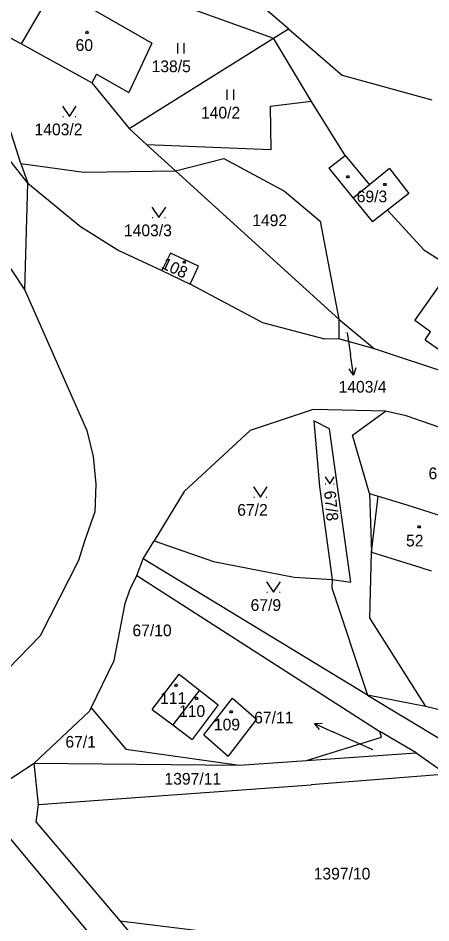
# Model space of a CAD drawing. Extents: x -852001 to -842497, y -1063614 to -1052182.
# Drawn here: x -849276.2 to -849216.3, y -1056255.4 to -1056124 of the extents above; entities that cross this region are included whole.
import ezdxf

# ---------------------------------------------------------------- set-up
doc = ezdxf.new("R2010")
doc.units = 0
for name, color, linetype in [('Default', 7, 'Continuous'), ('KN_HRANICE', 7, 'Continuous'), ('KN_KULTURY', 7, 'Continuous'), ('KN_PARCELY', 7, 'Continuous'), ('KN_SLUCKY', 7, 'Continuous')]:
    doc.layers.add(name, color=color, linetype=linetype)

# ---------------------------------------------------------------- blocks, each defined once
blk = doc.blocks.new('306')
at = {"layer": 'Default'}
for p, q in [((-0.5, 1.5), (-0.5, 0)), ((0.5, 0), (0.5, 1.5))]:
    blk.add_line(p, q, dxfattribs=at)
blk = doc.blocks.new('314')
at = {"layer": 'Default'}
for p, q in [((-0.95, 0), (-0.85, 0)), ((0.85, 0), (0.95, 0))]:
    blk.add_line(p, q, dxfattribs=at)
blk.add_lwpolyline([(-1, 1.5), (0, 0), (1, 1.5)], dxfattribs=at)
blk = doc.blocks.new('NAHRADNI_SYMBOL')
at = {"layer": 'Default'}
blk.add_lwpolyline([(0.09, 0.15), (0.18, 0), (0.09, -0.15), (-0.09, -0.15), (-0.18, 0), (-0.09, 0.15), (0.09, 0.15)], dxfattribs=at)
blk = doc.blocks.new('10292')
at = {"layer": 'Default'}
blk.add_line((0, 3), (0, 0), dxfattribs=at)
blk.add_lwpolyline([(-0.5, 2), (0, 3), (0.5, 2)], dxfattribs=at)
blk = doc.blocks.new('402')
at = {"layer": 'Default'}
blk.add_lwpolyline([(0.09, 0.15), (0.18, 0), (0.09, -0.15), (-0.09, -0.15), (-0.18, 0), (-0.09, 0.15), (0.09, 0.15)], dxfattribs=at)

msp = doc.modelspace()

# ---------------------------------------------------------------- linework, layer by layer
at = {"layer": 'KN_HRANICE'}
for p, q in [((-849282.78, -1056111.19), (-849239.16, -1056126.97)), ((-849270.99, -1056119.57), (-849275.8, -1056127.79)), ((-849256.82, -1056127.68), (-849270.99, -1056119.57)), ((-849236.99, -1056125.61), (-849242.85, -1056120.56)), ((-849275.8, -1056127.79), (-849280.97, -1056125.03)), ((-849239.16, -1056126.97), (-849236.99, -1056125.61)), ((-849236.99, -1056125.61), (-849229.16, -1056132.38)), ((-849274.83, -1056148), (-849291.12, -1056127.37)), ((-849265.54, -1056133.45), (-849275.8, -1056127.79)), ((-849256.82, -1056127.68), (-849260.15, -1056134.84)), ((-849260.1, -1056140.07), (-849239.16, -1056126.97)), ((-849233.63, -1056136.15), (-849239.16, -1056126.97)), ((-849264.86, -1056132.18), (-849265.54, -1056133.45)), ((-849264.86, -1056132.18), (-849260.15, -1056134.84)), ((-849216.14, -1056135.95), (-849229.16, -1056132.38)), ((-849265.54, -1056133.45), (-849260.1, -1056140.07)), ((-849233.63, -1056136.15), (-849239.63, -1056136.86)), ((-849239.63, -1056136.86), (-849239.55, -1056143.19)), ((-849228.75, -1056143.99), (-849233.63, -1056136.15)), ((-849275.85, -1056145.17), (-849277.82, -1056138.91)), ((-849257.53, -1056142.43), (-849260.1, -1056140.07)), ((-849253.4, -1056146.22), (-849257.53, -1056142.43)), ((-849239.55, -1056143.19), (-849257.53, -1056142.43)), ((-849253.4, -1056146.22), (-849246.38, -1056144.42)), ((-849246.38, -1056144.42), (-849237.58, -1056149.18)), ((-849228.75, -1056143.99), (-849225.23, -1056148.27)), ((-849275.85, -1056145.17), (-849266.67, -1056146.43)), ((-849275.85, -1056145.17), (-849274.83, -1056148)), ((-849222.3, -1056145.89), (-849225.23, -1056148.27)), ((-849222.3, -1056145.89), (-849219.52, -1056149.53)), ((-849266.67, -1056146.43), (-849253.4, -1056146.22)), ((-849253.4, -1056146.22), (-849229.69, -1056167.78)), ((-849275.26, -1056163.54), (-849274.83, -1056148)), ((-849274.83, -1056148), (-849267.18, -1056154.29)), ((-849237.58, -1056149.18), (-849232.38, -1056153.52)), ((-849219.52, -1056149.53), (-849222.61, -1056151.92)), ((-849283.41, -1056151.23), (-849275.26, -1056163.54)), ((-849222.61, -1056151.92), (-849217.32, -1056157.67)), ((-849232.38, -1056153.52), (-849229.69, -1056167.78)), ((-849267.18, -1056154.29), (-849261.61, -1056157.77)), ((-849261.61, -1056157.77), (-849255.36, -1056160.68)), ((-849217.32, -1056157.67), (-849213.24, -1056160.29)), ((-849254.1, -1056158.17), (-849255.36, -1056160.68)), ((-849250.02, -1056160.08), (-849254.1, -1056158.17)), ((-849251.27, -1056162.69), (-849250.02, -1056160.08)), ((-849218.67, -1056167.97), (-849213.24, -1056160.29)), ((-849255.36, -1056160.68), (-849251.27, -1056162.69)), ((-849240.7, -1056168.28), (-849251.27, -1056162.69)), ((-849275.26, -1056163.54), (-849266.24, -1056183.94)), ((-849231.7, -1056170.64), (-849240.7, -1056168.28)), ((-849229.69, -1056167.78), (-849229.7, -1056170.62)), ((-849229.69, -1056167.78), (-849224.5, -1056172.08)), ((-849216.36, -1056169.6), (-849218.67, -1056167.97)), ((-849217.17, -1056170.75), (-849216.36, -1056169.6)), ((-849229.7, -1056170.62), (-849231.7, -1056170.64)), ((-849224.5, -1056172.08), (-849229.7, -1056170.62)), ((-849217.17, -1056170.75), (-849210.75, -1056175.28)), ((-849210.39, -1056176.75), (-849224.5, -1056172.08)), ((-849233.39, -1056180.87), (-849242.54, -1056183.94)), ((-849222.9, -1056181.1), (-849233.39, -1056180.87)), ((-849227.69, -1056184.62), (-849222.9, -1056181.1)), ((-849219.9, -1056181.81), (-849222.9, -1056181.1)), ((-849231.01, -1056183.66), (-849233.29, -1056182.54)), ((-849233.29, -1056182.54), (-849232.46, -1056192.07)), ((-849214.19, -1056183.77), (-849219.9, -1056181.81)), ((-849266.24, -1056183.94), (-849265.33, -1056187.72)), ((-849242.54, -1056183.94), (-849252.14, -1056192.76)), ((-849227.93, -1056205.95), (-849231.01, -1056183.66)), ((-849225.23, -1056193.06), (-849227.69, -1056184.62)), ((-849265.33, -1056187.72), (-849264.93, -1056191.7)), ((-849264.93, -1056191.7), (-849265.09, -1056195.72)), ((-849232.46, -1056192.07), (-849230.65, -1056205.54)), ((-849252.14, -1056192.76), (-849256.49, -1056199.96)), ((-849225.23, -1056193.06), (-849224.93, -1056201.61)), ((-849225.23, -1056193.06), (-849223.99, -1056193.45)), ((-849223.99, -1056193.45), (-849219.79, -1056194.73)), ((-849219.79, -1056194.73), (-849215.25, -1056196.17)), ((-849265.09, -1056195.72), (-849266.61, -1056199.99)), ((-849266.61, -1056199.99), (-849267.45, -1056202.81)), ((-849258.09, -1056202.55), (-849256.49, -1056199.96)), ((-849256.49, -1056199.96), (-849247.86, -1056202.97)), ((-849259.01, -1056204.96), (-849258.09, -1056202.55)), ((-849225.53, -1056222.34), (-849258.09, -1056202.55)), ((-849225.19, -1056211.22), (-849224.93, -1056201.61)), ((-849267.45, -1056202.81), (-849273.04, -1056213.76)), ((-849247.86, -1056202.97), (-849236.17, -1056205.21)), ((-849260, -1056207.06), (-849259.01, -1056204.96)), ((-849259.01, -1056204.96), (-849223.72, -1056227.62)), ((-849236.17, -1056205.21), (-849230.65, -1056205.54)), ((-849230.65, -1056205.54), (-849230.7, -1056206.76)), ((-849230.65, -1056205.54), (-849227.93, -1056205.95)), ((-849260.71, -1056209.05), (-849260, -1056207.06)), ((-849230.7, -1056206.76), (-849225.53, -1056222.34)), ((-849262.3, -1056217.33), (-849260.71, -1056209.05)), ((-849225.19, -1056211.22), (-849217.08, -1056223.98)), ((-849273.04, -1056213.76), (-849279.38, -1056220.21)), ((-849265.63, -1056224.19), (-849262.3, -1056217.33)), ((-849256.75, -1056224.46), (-849252.84, -1056219.29)), ((-849252.84, -1056219.29), (-849249.91, -1056221.62)), ((-849249.91, -1056221.62), (-849253.79, -1056226.67)), ((-849249.91, -1056221.62), (-849247.19, -1056223.78)), ((-849217.08, -1056223.98), (-849225.53, -1056222.34)), ((-849225.53, -1056222.34), (-849214.82, -1056228.77)), ((-849249.27, -1056228.13), (-849245.12, -1056222.81)), ((-849245.12, -1056222.81), (-849241.63, -1056225.84)), ((-849273.87, -1056232.24), (-849265.91, -1056224.72)), ((-849265.63, -1056224.19), (-849265.91, -1056224.72)), ((-849265.63, -1056224.19), (-849260.59, -1056230.2)), ((-849256.75, -1056224.46), (-849253.79, -1056226.67)), ((-849247.19, -1056223.78), (-849250.95, -1056228.79)), ((-849213.19, -1056224.95), (-849217.08, -1056223.98)), ((-849241.63, -1056225.84), (-849245.74, -1056231.21)), ((-849253.79, -1056226.67), (-849250.95, -1056228.79)), ((-849218.47, -1056230.72), (-849223.72, -1056227.62)), ((-849223.5, -1056228.45), (-849223.72, -1056227.62)), ((-849249.27, -1056228.13), (-849245.74, -1056231.21)), ((-849234.37, -1056231.86), (-849223.5, -1056228.45)), ((-849260.59, -1056230.2), (-849244.07, -1056232.54)), ((-849234.37, -1056231.86), (-849218.47, -1056230.72)), ((-849218.47, -1056230.72), (-849214.07, -1056233.83)), ((-849284.94, -1056239.39), (-849273.87, -1056232.24)), ((-849273.87, -1056232.24), (-849244.07, -1056232.54)), ((-849273.28, -1056238.25), (-849273.87, -1056232.24)), ((-849244.07, -1056232.54), (-849234.37, -1056231.86)), ((-849214.07, -1056233.83), (-849233.7, -1056235.39)), ((-849273.28, -1056238.25), (-849233.7, -1056235.39)), ((-849273.62, -1056240.78), (-849273.28, -1056238.25)), ((-849279.99, -1056240.09), (-849260.83, -1056263.03)), ((-849273.62, -1056240.78), (-849261.46, -1056255.12)), ((-849261.46, -1056255.12), (-849257.13, -1056260.24)), ((-849261.46, -1056255.12), (-849225.25, -1056259.54))]:
    msp.add_line(p, q, dxfattribs=at)
at = {"layer": 'KN_PARCELY'}
for p, q in [((-849228.45, -1056169.74), (-849227.99, -1056172.91)), ((-849224.75, -1056230.31), (-849230.46, -1056227.71))]:
    msp.add_line(p, q, dxfattribs=at)
at = {"layer": 'KN_SLUCKY'}
for p, q in [((-849231.13, -1056145.84), (-849228.75, -1056143.99)), ((-849231.13, -1056145.84), (-849227.58, -1056150.18)), ((-849225.23, -1056148.27), (-849227.58, -1056150.18)), ((-849227.58, -1056150.18), (-849224.79, -1056153.6)), ((-849222.61, -1056151.92), (-849224.79, -1056153.6)), ((-849224.93, -1056201.61), (-849223.99, -1056193.45)), ((-849224.93, -1056201.61), (-849217.77, -1056203.84)), ((-849217.77, -1056203.84), (-849216.27, -1056204.31))]:
    msp.add_line(p, q, dxfattribs=at)

# ---------------------------------------------------------------- block references
at = {"layer": 'KN_KULTURY'}
for name, p in [('NAHRADNI_SYMBOL', (-849266.22, -1056126.11)), ('306', (-849252.6, -1056129.19)), ('306', (-849245.43, -1056135.92)), ('314', (-849268.78, -1056138.35)), ('402', (-849228.36, -1056147.1)), ('402', (-849223.01, -1056148.21)), ('314', (-849255.8, -1056153.01)), ('402', (-849252.11, -1056159.49)), ('314', (-849241.06, -1056193.6)), ('402', (-849218.01, -1056197.91)), ('314', (-849239.16, -1056207.42)), ('402', (-849253.3, -1056220.93)), ('402', (-849250.32, -1056222.82)), ('402', (-849245.3, -1056224.77))]:
    msp.add_blockref(name, p, dxfattribs=at)
at = {"layer": 'KN_KULTURY', "xscale": 0.67, "yscale": 0.67}
msp.add_blockref('314', (-849231, -1056191.66), dxfattribs=at)
at = {"layer": 'KN_PARCELY'}
for p, rotation in [((-849227.99, -1056172.91), -171.726069), ((-849230.46, -1056227.71), 65.489076)]:
    msp.add_blockref('10292', p, dxfattribs=dict(at, rotation=rotation))

# ---------------------------------------------------------------- texts
for s, height, p in [('60', 1.7, (-849267.88, -1056128.81)), ('138/5', 1.7, (-849256.85, -1056131.89)), ('140/2', 1.7, (-849249.68, -1056138.62)), ('1403/2', 1.7, (-849273.84, -1056141.05)), ('69/3', 1.7, (-849227.08, -1056150.79)), ('1492', 1.7, (-849242.24, -1056154.25)), ('1403/3', 1.7, (-849260.86, -1056155.71)), ('1403/4', 0.1, (-849228.75, -1056169.74)), ('1403/4', 1.7, (-849229.71, -1056178.43)), ('63', 1.7, (-849216.66, -1056191)), ('67/2', 1.7, (-849244.42, -1056196.3)), ('52', 1.7, (-849219.92, -1056200.76)), ('67/9', 1.7, (-849242.48, -1056210.12)), ('67/10', 1.7, (-849259.63, -1056213.8)), ('111', 1.7, (-849255.61, -1056223.63)), ('110', 1.7, (-849252.87, -1056225.52)), ('67/11', 1.7, (-849241.96, -1056226.46)), ('109', 1.7, (-849247.81, -1056227.47)), ('67/1', 1.7, (-849269.36, -1056229.98)), ('67/11', 0.1, (-849224.98, -1056230.31)), ('1397/11', 1.7, (-849254.98, -1056235.35)), ('1397/10', 1.7, (-849233.32, -1056249.12))]:
    msp.add_text(s, height=height, dxfattribs=at).set_placement(p)
for s, rotation, p in [('108', 334.722, (-849255.57, -1056160.28)), ('67/8', 275.421, (-849231.83, -1056192.74))]:
    msp.add_text(s, height=1.7, rotation=rotation, dxfattribs=at).set_placement(p)

doc.saveas('drawing.dxf')
